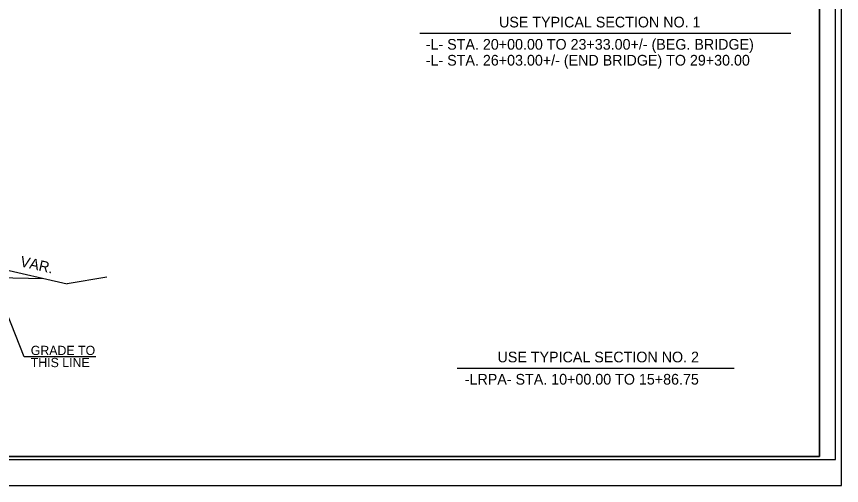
# Model space of a CAD drawing. Extents: x 2241081 to 2251104, y 658534 to 663427.
# Drawn here: x 2243852 to 2244490, y 661743 to 662106 of the extents above; entities that cross this region are included whole.
import ezdxf

# ---------------------------------------------------------------- set-up
doc = ezdxf.new("R2010")
doc.units = 0
for name, color, linetype in [('Old_Level_1', 7, 'Continuous'), ('Old_Level_11', 7, 'Continuous'), ('Old_Level_2', 7, 'Continuous'), ('Old_Level_3', 7, 'Continuous'), ('Prop Dimension Text', 7, 'Continuous'), ('Sheet Cutting Line CELL', 7, 'Continuous'), ('Sheet Plan CELL', 7, 'Continuous'), ('Sheet Plot Border Inside CELL', 7, 'Continuous'), ('Sheet Plot Border Outside CELL', 7, 'Continuous'), ('Typical Text Label CELL', 7, 'Continuous')]:
    doc.layers.add(name, color=color, linetype=linetype)

msp = doc.modelspace()

# ---------------------------------------------------------------- linework, layer by layer
at = {"layer": 'Old_Level_1'}
msp.add_line((2243833.22, 661912.13), (2243891.23, 661898.85), dxfattribs=at)
at = {"layer": 'Old_Level_11'}
msp.add_line((2243857.83, 661842.43), (2243833.58, 661903.83), dxfattribs=at)
at = {"layer": 'Old_Level_2'}
for p, q in [((2243808.89, 661904.36), (2243873.16, 661902.98)), ((2243921.73, 661903.93), (2243891.23, 661898.85))]:
    msp.add_line(p, q, dxfattribs=at)
at = {"layer": 'Prop Dimension Text'}
msp.add_line((2243913.33, 661842.46), (2243857.83, 661842.43), dxfattribs=at)
at = {"layer": 'Sheet Cutting Line CELL'}
msp.add_line((2242806.13, 661742.89), (2244489.63, 661742.89), dxfattribs=at)
at = {"layer": 'Sheet Plan CELL'}
for points in [[(2242972.61, 661765.4), (2242972.59, 662815.38), (2244272.58, 662815.42), (2244272.59, 662665.35), (2244472.63, 662665.34), (2244472.63, 661765.4)], [(2244472.65, 662815.4), (2242972.62, 662815.4), (2242972.61, 661765.4), (2244472.63, 661765.4)]]:
    msp.add_lwpolyline(points, close=True, dxfattribs=at)
at = {"layer": 'Sheet Plot Border Inside CELL'}
msp.add_lwpolyline([(2242819.13, 661762.89), (2244485.11, 661762.9), (2244485.13, 662817.89), (2242819.13, 662817.89)], close=True, dxfattribs=at)
at = {"layer": 'Sheet Plot Border Outside CELL'}
msp.add_lwpolyline([(2242806.13, 661742.89), (2244489.63, 661742.89), (2244489.63, 662837.89), (2242806.13, 662837.89)], close=True, dxfattribs=at)
at = {"layer": 'Typical Text Label CELL'}
for p, q in [((2244163.69, 662092.58), (2244450.48, 662092.58)), ((2244192.52, 661833.59), (2244406.61, 661833.59))]:
    msp.add_line(p, q, dxfattribs=at)

# ---------------------------------------------------------------- texts
at = {"layer": 'Old_Level_3'}
for s, p in [('GRADE TO', (2243863, 661843.78)), ('THIS LINE', (2243863, 661834.43))]:
    msp.add_text(s, height=7.131, rotation=359.99993, dxfattribs=at).set_placement(p)
at = {"layer": 'Prop Dimension Text'}
msp.add_text('VAR.', height=8.25, rotation=347.10956, dxfattribs=at).set_placement((2243854.27, 661912.49))
at = {"layer": 'Typical Text Label CELL'}
for s, p in [('USE TYPICAL SECTION NO. 1', (2244224.94, 662097.12)), ('-L- STA. 20+00.00 TO 23+33.00+/- (BEG. BRIDGE)', (2244168.33, 662079.91)), ('-L- STA. 26+03.00+/- (END BRIDGE) TO 29+30.00', (2244168.33, 662067.62)), ('USE TYPICAL SECTION NO. 2', (2244223.76, 661838.13)), ('-LRPA- STA. 10+00.00 TO 15+86.75', (2244198.47, 661820.93))]:
    msp.add_text(s, height=8.25, dxfattribs=at).set_placement(p)

doc.saveas('drawing.dxf')
